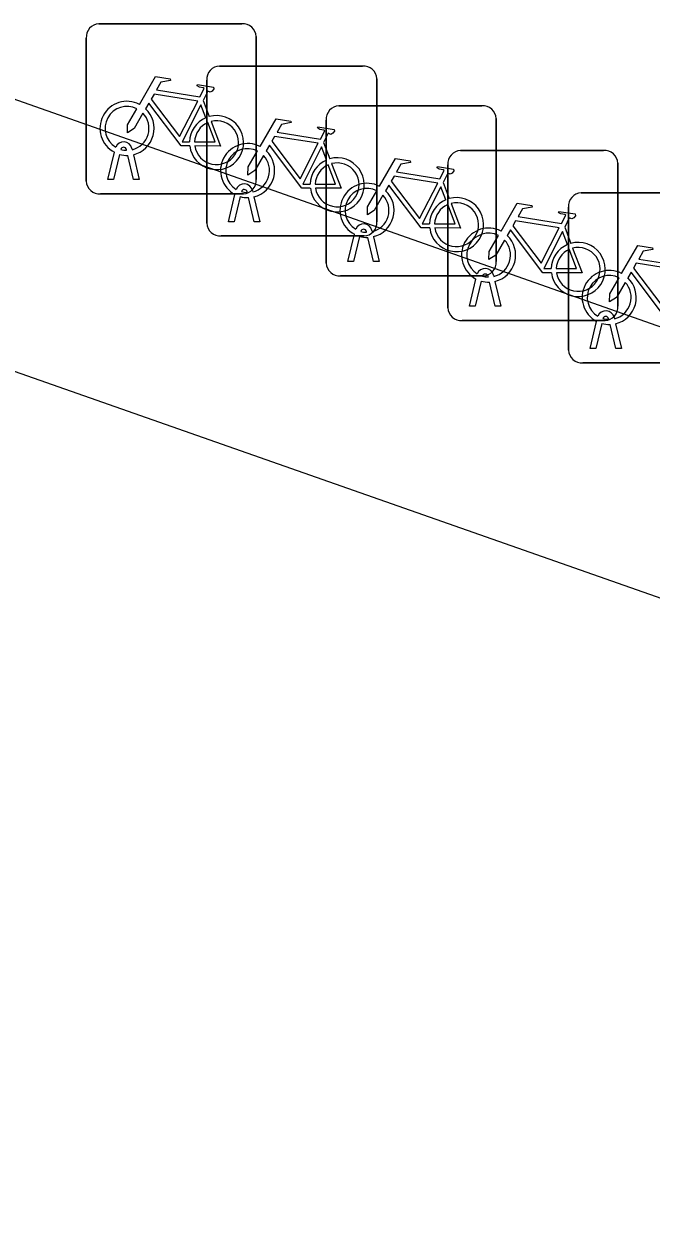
# Model space of a CAD drawing. Extents: x 164150 to 165261, y 382513 to 383432.
# Drawn here: x 164303.38 to 164307.07, y 383165.38 to 383172.38 of the extents above; entities that cross this region are included whole.
import ezdxf

# ---------------------------------------------------------------- set-up
doc = ezdxf.new("R2010")
doc.units = 0
doc.layers.add('IMGEO_Fietsenrek', color=7, linetype='Continuous')
doc.layers.add('IMGEO_Voetgangersgebied_open', color=7, linetype='Continuous')

msp = doc.modelspace()

# ---------------------------------------------------------------- linework, layer by layer
at = {"layer": 'IMGEO_Fietsenrek'}
for p, q in [((164303.8239, 383172.3765), (164304.6648, 383172.3765)), ((164304.6648, 383172.3765), (164303.8239, 383172.3765)), ((164303.7495, 383171.4519), (164303.7495, 383172.2928)), ((164303.7495, 383172.2928), (164303.7495, 383171.4519)), ((164304.7485, 383172.3021), (164304.7485, 383171.4612)), ((164304.7485, 383171.4612), (164304.7485, 383172.3021)), ((164304.5329, 383172.1285), (164305.3738, 383172.1285)), ((164305.3738, 383172.1285), (164304.5329, 383172.1285)), ((164304.4585, 383171.2039), (164304.4585, 383172.0448)), ((164304.4585, 383172.0448), (164304.4585, 383171.2039)), ((164305.4575, 383172.0541), (164305.4575, 383171.2132)), ((164305.4575, 383171.2132), (164305.4575, 383172.0541)), ((164304.4362, 383171.9262), (164304.4725, 383171.831)), ((164305.2349, 383171.8945), (164306.0758, 383171.8945)), ((164306.0758, 383171.8945), (164305.2349, 383171.8945)), ((164305.1605, 383170.9699), (164305.1605, 383171.8108)), ((164305.1605, 383171.8108), (164305.1605, 383170.9699)), ((164306.1595, 383171.8201), (164306.1595, 383170.9792)), ((164306.1595, 383170.9792), (164306.1595, 383171.8201)), ((164303.8765, 383171.4613), (164303.9148, 383171.6213)), ((164303.9869, 383171.6329), (164303.9859, 383171.6372)), ((164304.0176, 383171.6444), (164304.0194, 383171.6365)), ((164305.1452, 383171.6782), (164305.1815, 383171.583)), ((164305.9499, 383171.6315), (164306.7908, 383171.6315)), ((164306.7908, 383171.6315), (164305.9499, 383171.6315)), ((164303.9452, 383171.6091), (164303.9099, 383171.4613)), ((164304.028, 383171.4613), (164303.9941, 383171.603)), ((164304.0264, 383171.6073), (164304.0614, 383171.4613)), ((164305.8755, 383170.7069), (164305.8755, 383171.5478)), ((164305.8755, 383171.5478), (164305.8755, 383170.7069)), ((164306.8745, 383171.5571), (164306.8745, 383170.7162)), ((164306.8745, 383170.7162), (164306.8745, 383171.5571)), ((164303.9099, 383171.4613), (164303.8765, 383171.4613)), ((164304.0614, 383171.4613), (164304.028, 383171.4613)), ((164305.8472, 383171.4442), (164305.8835, 383171.349)), ((164304.6741, 383171.3775), (164303.8332, 383171.3775)), ((164303.8332, 383171.3775), (164304.6741, 383171.3775)), ((164304.5855, 383171.2133), (164304.6238, 383171.3733)), ((164304.6542, 383171.3611), (164304.6189, 383171.2133)), ((164304.6959, 383171.3849), (164304.6949, 383171.3892)), ((164304.737, 383171.2133), (164304.7031, 383171.355)), ((164304.7266, 383171.3964), (164304.7284, 383171.3885)), ((164304.7354, 383171.3593), (164304.7704, 383171.2133)), ((164306.6589, 383171.3825), (164307.4998, 383171.3825)), ((164307.4998, 383171.3825), (164306.6589, 383171.3825)), ((164306.5845, 383170.4579), (164306.5845, 383171.2988)), ((164306.5845, 383171.2988), (164306.5845, 383170.4579)), ((164304.6189, 383171.2133), (164304.5855, 383171.2133)), ((164304.7704, 383171.2133), (164304.737, 383171.2133)), ((164305.3831, 383171.1295), (164304.5422, 383171.1295)), ((164304.5422, 383171.1295), (164305.3831, 383171.1295)), ((164305.2875, 383170.9793), (164305.3258, 383171.1393)), ((164305.3562, 383171.1271), (164305.3209, 383170.9793)), ((164305.3979, 383171.1509), (164305.3969, 383171.1552)), ((164305.4286, 383171.1624), (164305.4304, 383171.1545)), ((164305.4374, 383171.1253), (164305.4724, 383170.9793)), ((164306.5622, 383171.1812), (164306.5985, 383171.086)), ((164305.439, 383170.9793), (164305.4051, 383171.121)), ((164305.3209, 383170.9793), (164305.2875, 383170.9793)), ((164305.4724, 383170.9793), (164305.439, 383170.9793)), ((164306.0851, 383170.8955), (164305.2442, 383170.8955)), ((164305.2442, 383170.8955), (164306.0851, 383170.8955)), ((164306.0025, 383170.7163), (164306.0408, 383170.8763)), ((164306.0712, 383170.8641), (164306.0359, 383170.7163)), ((164306.1129, 383170.8879), (164306.1119, 383170.8922)), ((164306.154, 383170.7163), (164306.1201, 383170.858)), ((164306.1436, 383170.8994), (164306.1454, 383170.8915)), ((164306.1524, 383170.8623), (164306.1874, 383170.7163)), ((164306.0359, 383170.7163), (164306.0025, 383170.7163)), ((164306.1874, 383170.7163), (164306.154, 383170.7163)), ((164306.8219, 383170.6389), (164306.8209, 383170.6432)), ((164306.8526, 383170.6504), (164306.8544, 383170.6425)), ((164306.8001, 383170.6325), (164305.9592, 383170.6325)), ((164305.9592, 383170.6325), (164306.8001, 383170.6325)), ((164306.7115, 383170.4673), (164306.7498, 383170.6273)), ((164306.7802, 383170.6151), (164306.7449, 383170.4673)), ((164306.863, 383170.4673), (164306.8291, 383170.609)), ((164306.8614, 383170.6133), (164306.8964, 383170.4673)), ((164306.7449, 383170.4673), (164306.7115, 383170.4673)), ((164306.8964, 383170.4673), (164306.863, 383170.4673)), ((164307.5091, 383170.3835), (164306.6682, 383170.3835)), ((164306.6682, 383170.3835), (164307.5091, 383170.3835))]:
    msp.add_line(p, q, dxfattribs=at)
for points in [[(164304.0621, 383171.9032), (164304.1568, 383172.0667), (164304.243, 383172.0529), (164304.2447, 383172.0442), (164304.1886, 383172.0333), (164304.1624, 383171.988), (164304.4176, 383171.9472)], [(164304.4047, 383171.922), (164304.1479, 383171.963), (164304.1312, 383171.9342), (164304.2982, 383171.7139), (164304.4047, 383171.922)], [(164304.4176, 383171.9472), (164304.4426, 383171.996), (164304.4375, 383172), (164304.4143, 383172.0037), (164304.4016, 383172.0112), (164304.4006, 383172.0143), (164304.4028, 383172.0189), (164304.4976, 383172.0038), (164304.4999, 383171.9935), (164304.4905, 383171.9811), (164304.4781, 383171.9747), (164304.4636, 383171.9809), (164304.4362, 383171.9262)], [(164304.3578, 383171.6585), (164304.3081, 383171.6586), (164304.1174, 383171.9103), (164304.0984, 383171.8775)], [(164304.4527, 383171.824), (164304.4234, 383171.9008), (164304.314, 383171.6827), (164304.3567, 383171.6826)], [(164304.0828, 383171.8507), (164304.0312, 383171.7615), (164303.9913, 383171.7355), (164303.9925, 383171.783), (164304.047, 383171.8772)], [(164304.3867, 383171.6825), (164304.5066, 383171.6823), (164304.4634, 383171.7959)], [(164304.4832, 383171.8028), (164304.5382, 383171.6582), (164304.3881, 383171.6585)], [(164304.7711, 383171.6552), (164304.8658, 383171.8187), (164304.952, 383171.8049), (164304.9537, 383171.7962), (164304.8976, 383171.7853), (164304.8714, 383171.74), (164305.1266, 383171.6992)], [(164305.1266, 383171.6992), (164305.1516, 383171.748), (164305.1465, 383171.752), (164305.1233, 383171.7557), (164305.1106, 383171.7632), (164305.1096, 383171.7663), (164305.1118, 383171.7709), (164305.2066, 383171.7558), (164305.2089, 383171.7455), (164305.1995, 383171.7331), (164305.1871, 383171.7267), (164305.1726, 383171.7329), (164305.1452, 383171.6782)], [(164305.1137, 383171.674), (164304.8569, 383171.715), (164304.8402, 383171.6862), (164305.0072, 383171.4659), (164305.1137, 383171.674)], [(164304.7918, 383171.6027), (164304.7402, 383171.5135), (164304.7003, 383171.4875), (164304.7015, 383171.535), (164304.756, 383171.6292)], [(164305.0668, 383171.4105), (164305.0171, 383171.4106), (164304.8264, 383171.6623), (164304.8074, 383171.6295)], [(164305.1617, 383171.576), (164305.1324, 383171.6528), (164305.023, 383171.4347), (164305.0657, 383171.4346)], [(164305.0957, 383171.4345), (164305.2156, 383171.4343), (164305.1724, 383171.5479)], [(164305.1922, 383171.5548), (164305.2472, 383171.4102), (164305.0971, 383171.4105)], [(164305.4731, 383171.4212), (164305.5678, 383171.5847), (164305.654, 383171.5709), (164305.6557, 383171.5622), (164305.5996, 383171.5513), (164305.5734, 383171.506), (164305.8286, 383171.4652)], [(164305.8157, 383171.44), (164305.5589, 383171.481), (164305.5422, 383171.4522), (164305.7092, 383171.2319), (164305.8157, 383171.44)], [(164305.8286, 383171.4652), (164305.8536, 383171.514), (164305.8485, 383171.518), (164305.8253, 383171.5217), (164305.8126, 383171.5292), (164305.8116, 383171.5323), (164305.8138, 383171.5369), (164305.9086, 383171.5218), (164305.9109, 383171.5115), (164305.9015, 383171.4991), (164305.8891, 383171.4927), (164305.8746, 383171.4989), (164305.8472, 383171.4442)], [(164305.7688, 383171.1765), (164305.7191, 383171.1766), (164305.5284, 383171.4283), (164305.5094, 383171.3955)], [(164305.8637, 383171.342), (164305.8344, 383171.4188), (164305.725, 383171.2007), (164305.7677, 383171.2006)], [(164305.4938, 383171.3687), (164305.4422, 383171.2795), (164305.4023, 383171.2535), (164305.4035, 383171.301), (164305.458, 383171.3952)], [(164305.7977, 383171.2005), (164305.9176, 383171.2003), (164305.8744, 383171.3139)], [(164305.8942, 383171.3208), (164305.9492, 383171.1762), (164305.7991, 383171.1765)], [(164306.1881, 383171.1582), (164306.2828, 383171.3217), (164306.369, 383171.3079), (164306.3707, 383171.2992), (164306.3146, 383171.2883), (164306.2884, 383171.243), (164306.5436, 383171.2022)], [(164306.5436, 383171.2022), (164306.5686, 383171.251), (164306.5635, 383171.255), (164306.5403, 383171.2587), (164306.5276, 383171.2662), (164306.5266, 383171.2693), (164306.5288, 383171.2739), (164306.6236, 383171.2588), (164306.6259, 383171.2485), (164306.6165, 383171.2361), (164306.6041, 383171.2297), (164306.5896, 383171.2359), (164306.5622, 383171.1812)], [(164306.5307, 383171.177), (164306.2739, 383171.218), (164306.2572, 383171.1892), (164306.4242, 383170.9689), (164306.5307, 383171.177)], [(164306.2088, 383171.1057), (164306.1572, 383171.0165), (164306.1173, 383170.9905), (164306.1185, 383171.038), (164306.173, 383171.1322)], [(164306.4838, 383170.9135), (164306.4341, 383170.9136), (164306.2434, 383171.1653), (164306.2244, 383171.1325)], [(164306.5787, 383171.079), (164306.5494, 383171.1558), (164306.44, 383170.9377), (164306.4827, 383170.9376)], [(164306.6092, 383171.0578), (164306.6642, 383170.9132), (164306.5141, 383170.9135)], [(164306.8971, 383170.9092), (164306.9918, 383171.0727), (164307.078, 383171.0589), (164307.0797, 383171.0502), (164307.0236, 383171.0393), (164306.9974, 383170.994), (164307.2526, 383170.9532)], [(164306.5127, 383170.9375), (164306.6326, 383170.9373), (164306.5894, 383171.0509)], [(164307.1928, 383170.6645), (164307.1431, 383170.6646), (164306.9524, 383170.9163), (164306.9334, 383170.8835)], [(164307.2397, 383170.928), (164306.9829, 383170.969), (164306.9662, 383170.9402), (164307.1332, 383170.7199), (164307.2397, 383170.928)], [(164306.9178, 383170.8567), (164306.8662, 383170.7675), (164306.8263, 383170.7415), (164306.8275, 383170.789), (164306.882, 383170.8832)]]:
    msp.add_lwpolyline(points, dxfattribs=at)
for centre, radius, start, end in [((164303.8272, 383172.2986), 0.0779, 92.4484, 184.28452), ((164303.8272, 383172.2986), 0.0779, 92.4484, 184.28452), ((164304.6706, 383172.2988), 0.0779, 2.4484, 94.28452), ((164304.6706, 383172.2988), 0.0779, 2.4484, 94.28452), ((164304.5362, 383172.0506), 0.0779, 92.4484, 184.28452), ((164304.5362, 383172.0506), 0.0779, 92.4484, 184.28452), ((164305.3796, 383172.0508), 0.0779, 2.4484, 94.28452), ((164305.3796, 383172.0508), 0.0779, 2.4484, 94.28452), ((164303.9891, 383171.7619), 0.159, 62.67661, 242.13685), ((164305.2382, 383171.8166), 0.0779, 92.4484, 184.28452), ((164305.2382, 383171.8166), 0.0779, 92.4484, 184.28452), ((164306.0816, 383171.8168), 0.0779, 2.4484, 94.28452), ((164306.0816, 383171.8168), 0.0779, 2.4484, 94.28452), ((164303.9891, 383171.7619), 0.129, 63.31916, 238.90302), ((164303.9891, 383171.7619), 0.129, 283.60429, 43.43025), ((164303.9891, 383171.7619), 0.159, 283.5766, 46.60424), ((164304.5157, 383171.6779), 0.159, 113.3408, 178.32165), ((164304.5157, 383171.6779), 0.159, 187.0065, 105.77075), ((164304.5157, 383171.6779), 0.129, 113.92302, 177.95563), ((164304.5157, 383171.6779), 0.129, 188.67146, 104.58832), ((164303.9689, 383171.6333), 0.0499, 12.8025, 158.69338), ((164303.9689, 383171.6333), 0.0174, 12.8025, 163.45023), ((164303.9891, 383171.7619), 0.129, 253.41502, 269.02044), ((164304.6981, 383171.5139), 0.159, 62.67661, 242.13685), ((164304.6981, 383171.5139), 0.129, 63.31916, 238.90302), ((164304.6981, 383171.5139), 0.159, 283.5766, 46.60424), ((164305.9532, 383171.5536), 0.0779, 92.4484, 184.28452), ((164305.9532, 383171.5536), 0.0779, 92.4484, 184.28452), ((164306.7966, 383171.5538), 0.0779, 2.4484, 94.28452), ((164306.7966, 383171.5538), 0.0779, 2.4484, 94.28452), ((164303.9891, 383171.7619), 0.159, 253.99666, 271.78671), ((164304.6981, 383171.5139), 0.129, 283.60429, 43.43025), ((164305.2247, 383171.4299), 0.159, 113.3408, 178.32165), ((164305.2247, 383171.4299), 0.159, 187.0065, 105.77075), ((164305.2247, 383171.4299), 0.129, 113.92302, 177.95563), ((164305.2247, 383171.4299), 0.129, 188.67146, 104.58832), ((164303.8274, 383171.4552), 0.0779, 182.4484, 274.28452), ((164303.8274, 383171.4552), 0.0779, 182.4484, 274.28452), ((164304.6779, 383171.3853), 0.0499, 12.8025, 158.69338), ((164304.6708, 383171.4554), 0.0779, 272.4484, 4.28452), ((164304.6708, 383171.4554), 0.0779, 272.4484, 4.28452), ((164305.4001, 383171.2799), 0.159, 62.67661, 242.13685), ((164305.4001, 383171.2799), 0.129, 63.31916, 238.90302), ((164304.6981, 383171.5139), 0.159, 253.99666, 271.78671), ((164304.6779, 383171.3853), 0.0174, 12.8025, 163.45023), ((164304.6981, 383171.5139), 0.129, 253.41502, 269.02044), ((164305.4001, 383171.2799), 0.129, 283.60429, 43.43025), ((164305.4001, 383171.2799), 0.159, 283.5766, 46.60424), ((164305.9267, 383171.1959), 0.159, 113.3408, 178.32165), ((164305.9267, 383171.1959), 0.159, 187.0065, 105.77075), ((164306.6622, 383171.3046), 0.0779, 92.4484, 184.28452), ((164306.6622, 383171.3046), 0.0779, 92.4484, 184.28452), ((164305.9267, 383171.1959), 0.129, 113.92302, 177.95563), ((164305.9267, 383171.1959), 0.129, 188.67146, 104.58832), ((164304.5364, 383171.2072), 0.0779, 182.4484, 274.28452), ((164304.5364, 383171.2072), 0.0779, 182.4484, 274.28452), ((164305.3799, 383171.1513), 0.0499, 12.8025, 158.69338), ((164305.3798, 383171.2074), 0.0779, 272.4484, 4.28452), ((164305.3798, 383171.2074), 0.0779, 272.4484, 4.28452), ((164305.4001, 383171.2799), 0.159, 253.99666, 271.78671), ((164305.3799, 383171.1513), 0.0174, 12.8025, 163.45023), ((164305.4001, 383171.2799), 0.129, 253.41502, 269.02044), ((164306.1151, 383171.0169), 0.159, 62.67661, 242.13685), ((164306.1151, 383171.0169), 0.129, 63.31916, 238.90302), ((164306.1151, 383171.0169), 0.159, 283.5766, 46.60424), ((164306.1151, 383171.0169), 0.129, 283.60429, 43.43025), ((164306.6417, 383170.9329), 0.159, 113.3408, 178.32165), ((164306.6417, 383170.9329), 0.159, 187.0065, 105.77075), ((164306.6417, 383170.9329), 0.129, 188.67146, 104.58832), ((164306.6417, 383170.9329), 0.129, 113.92302, 177.95563), ((164305.2384, 383170.9732), 0.0779, 182.4484, 274.28452), ((164305.2384, 383170.9732), 0.0779, 182.4484, 274.28452), ((164306.0949, 383170.8883), 0.0499, 12.8025, 158.69338), ((164306.0818, 383170.9734), 0.0779, 272.4484, 4.28452), ((164306.0818, 383170.9734), 0.0779, 272.4484, 4.28452), ((164306.8241, 383170.7679), 0.159, 62.67661, 242.13685), ((164306.1151, 383171.0169), 0.159, 253.99666, 271.78671), ((164306.0949, 383170.8883), 0.0174, 12.8025, 163.45023), ((164306.1151, 383171.0169), 0.129, 253.41502, 269.02044), ((164306.8241, 383170.7679), 0.129, 63.31916, 238.90302), ((164306.8241, 383170.7679), 0.129, 283.60429, 43.43025), ((164306.8241, 383170.7679), 0.159, 283.5766, 46.60424), ((164305.9534, 383170.7102), 0.0779, 182.4484, 274.28452), ((164305.9534, 383170.7102), 0.0779, 182.4484, 274.28452), ((164306.7968, 383170.7104), 0.0779, 272.4484, 4.28452), ((164306.7968, 383170.7104), 0.0779, 272.4484, 4.28452), ((164306.8039, 383170.6393), 0.0499, 12.8025, 158.69338), ((164306.8039, 383170.6393), 0.0174, 12.8025, 163.45023), ((164306.8241, 383170.7679), 0.129, 253.41502, 269.02044), ((164306.8241, 383170.7679), 0.159, 253.99666, 271.78671), ((164306.6624, 383170.4612), 0.0779, 182.4484, 274.28452), ((164306.6624, 383170.4612), 0.0779, 182.4484, 274.28452)]:
    msp.add_arc(centre, radius, start, end, dxfattribs=at)
at = {"layer": 'IMGEO_Voetgangersgebied_open'}
msp.add_lwpolyline([(164302.772, 383170.526), (164303.279, 383171.951), (164324.97, 383164.308), (164324.466, 383162.914), (164302.772, 383170.526)], dxfattribs=at)

doc.saveas('drawing.dxf')
